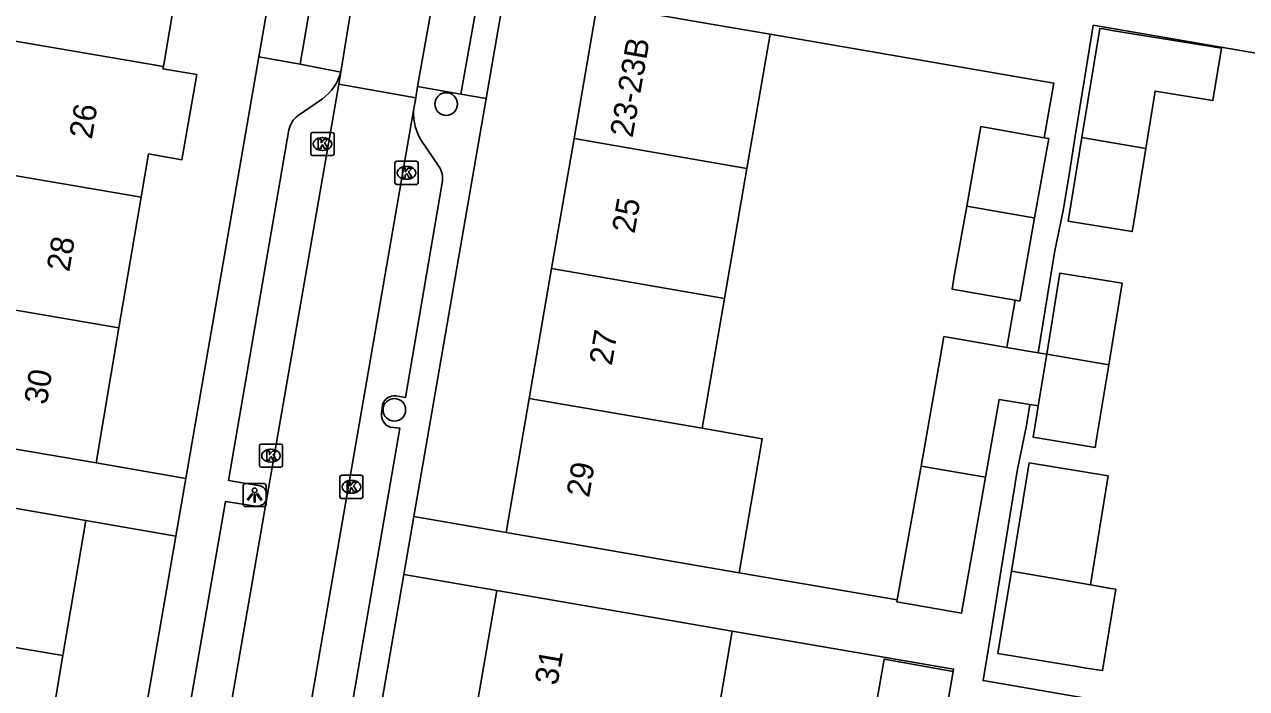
# Model space of a CAD drawing. Extents: x 159822 to 160765, y 380693 to 381634.
# Drawn here: x 160052.1 to 160104.9, y 380959.3 to 380988 of the extents above; entities that cross this region are included whole.
import ezdxf

# ---------------------------------------------------------------- set-up
doc = ezdxf.new("R2010")
doc.units = 0
for name, color, linetype in [('IMGEO_Boom', 7, 'Continuous'), ('IMGEO_Kolk', 7, 'Continuous'), ('IMGEO_Lichtpunt', 7, 'Continuous'), ('IMGEO_Pand', 7, 'Continuous'), ('IMGEO_Pand_nummerreeks', 7, 'Continuous'), ('IMGEO_Rijbaan_lokaal_open', 7, 'Continuous'), ('IMGEO_Voetpad_open', 7, 'Continuous')]:
    doc.layers.add(name, color=color, linetype=linetype)

msp = doc.modelspace()

# ---------------------------------------------------------------- linework, layer by layer
at = {"layer": 'IMGEO_Boom'}
for centre in [(160070.303, 380984.596), (160068.065, 380971.38)]:
    msp.add_circle(centre, 0.489, dxfattribs=at)
at = {"layer": 'IMGEO_Kolk'}
for p, q in [((160064.531, 380983.371), (160065.383, 380983.371)), ((160064.456, 380982.445), (160064.456, 380983.297)), ((160064.944, 380983.151), (160064.969, 380983.151)), ((160065.457, 380983.297), (160065.457, 380982.445)), ((160065.383, 380982.371), (160064.531, 380982.371)), ((160064.967, 380982.591), (160064.942, 380982.591)), ((160068.091, 380981.197), (160068.091, 380982.049)), ((160068.166, 380982.123), (160069.018, 380982.123)), ((160068.579, 380981.903), (160068.604, 380981.903)), ((160069.092, 380982.049), (160069.092, 380981.197)), ((160068.602, 380981.343), (160068.577, 380981.343)), ((160069.018, 380981.123), (160068.166, 380981.123)), ((160062.229, 380968.972), (160062.229, 380969.824)), ((160062.304, 380969.898), (160063.156, 380969.898)), ((160062.717, 380969.678), (160062.742, 380969.678)), ((160063.23, 380969.824), (160063.23, 380968.972)), ((160062.74, 380969.118), (160062.715, 380969.118)), ((160063.156, 380968.898), (160062.304, 380968.898)), ((160065.707, 380967.625), (160065.707, 380968.477)), ((160065.782, 380968.551), (160066.634, 380968.551)), ((160066.195, 380968.331), (160066.22, 380968.331)), ((160066.708, 380968.477), (160066.708, 380967.625)), ((160066.634, 380967.551), (160065.782, 380967.551)), ((160066.218, 380967.771), (160066.193, 380967.771))]:
    msp.add_line(p, q, dxfattribs=at)
for points in [[(160064.531, 380983.371), (160065.383, 380983.371)], [(160064.456, 380982.445), (160064.456, 380983.297)], [(160064.777, 380983.071), (160064.9, 380983.071), (160064.9, 380982.92), (160065.03, 380983.071), (160065.194, 380983.071), (160065.048, 380982.92), (160065.201, 380982.671), (160065.049, 380982.671), (160064.964, 380982.835), (160064.9, 380982.768), (160064.9, 380982.671), (160064.777, 380982.671), (160064.777, 380983.071)], [(160065.457, 380983.297), (160065.457, 380982.445)], [(160065.383, 380982.371), (160064.531, 380982.371)], [(160068.091, 380981.197), (160068.091, 380982.049)], [(160068.166, 380982.123), (160069.018, 380982.123)], [(160068.412, 380981.823), (160068.535, 380981.823), (160068.535, 380981.672), (160068.665, 380981.823), (160068.829, 380981.823), (160068.683, 380981.672), (160068.836, 380981.423), (160068.684, 380981.423), (160068.599, 380981.587), (160068.535, 380981.52), (160068.535, 380981.423), (160068.412, 380981.423), (160068.412, 380981.823)], [(160069.092, 380982.049), (160069.092, 380981.197)], [(160069.018, 380981.123), (160068.166, 380981.123)], [(160062.229, 380968.972), (160062.229, 380969.824)], [(160062.304, 380969.898), (160063.156, 380969.898)], [(160063.23, 380969.824), (160063.23, 380968.972)], [(160062.55, 380969.598), (160062.673, 380969.598), (160062.673, 380969.447), (160062.803, 380969.598), (160062.967, 380969.598), (160062.821, 380969.447), (160062.974, 380969.198), (160062.822, 380969.198), (160062.737, 380969.362), (160062.673, 380969.295), (160062.673, 380969.198), (160062.55, 380969.198), (160062.55, 380969.598)], [(160063.156, 380968.898), (160062.304, 380968.898)], [(160065.707, 380967.625), (160065.707, 380968.477)], [(160065.782, 380968.551), (160066.634, 380968.551)], [(160066.028, 380968.251), (160066.151, 380968.251), (160066.151, 380968.1), (160066.281, 380968.251), (160066.445, 380968.251), (160066.299, 380968.1), (160066.452, 380967.851), (160066.3, 380967.851), (160066.215, 380968.015), (160066.151, 380967.948), (160066.151, 380967.851), (160066.028, 380967.851), (160066.028, 380968.251)], [(160066.708, 380968.477), (160066.708, 380967.625)], [(160066.634, 380967.551), (160065.782, 380967.551)]]:
    msp.add_lwpolyline(points, dxfattribs=at)
for centre, start, end in [((160064.533, 380983.295), 91.552, 178.448), ((160064.533, 380983.295), 91.552, 178.448), ((160065.381, 380983.295), 1.552, 88.448), ((160065.381, 380983.295), 1.552, 88.448), ((160064.533, 380982.447), 181.552, 268.448), ((160064.533, 380982.447), 181.552, 268.448), ((160065.381, 380982.447), 271.552, 358.448), ((160065.381, 380982.447), 271.552, 358.448), ((160068.168, 380982.047), 91.552, 178.448), ((160068.168, 380982.047), 91.552, 178.448), ((160069.016, 380982.047), 1.552, 88.448), ((160069.016, 380982.047), 1.552, 88.448), ((160068.168, 380981.199), 181.552, 268.448), ((160068.168, 380981.199), 181.552, 268.448), ((160069.016, 380981.199), 271.552, 358.448), ((160069.016, 380981.199), 271.552, 358.448), ((160062.306, 380969.822), 91.552, 178.448), ((160062.306, 380969.822), 91.552, 178.448), ((160063.154, 380969.822), 1.552, 88.448), ((160063.154, 380969.822), 1.552, 88.448), ((160062.306, 380968.974), 181.552, 268.448), ((160062.306, 380968.974), 181.552, 268.448), ((160063.154, 380968.974), 271.552, 358.448), ((160063.154, 380968.974), 271.552, 358.448), ((160065.784, 380968.475), 91.552, 178.448), ((160065.784, 380968.475), 91.552, 178.448), ((160066.632, 380968.475), 1.552, 88.448), ((160066.632, 380968.475), 1.552, 88.448), ((160065.784, 380967.627), 181.552, 268.448), ((160065.784, 380967.627), 181.552, 268.448), ((160066.632, 380967.627), 271.552, 358.448), ((160066.632, 380967.627), 271.552, 358.448)]:
    msp.add_arc(centre, 0.0765, start, end, dxfattribs=at)
for centre, major_axis, ratio, start_param, end_param in [((160064.943, 380982.871), (-0.387, 0.002), 0.722429, 4.712389, 7.853982), ((160064.968, 380982.871), (-0.39, 0.002), 0.717154, 1.570796, 4.712389), ((160068.578, 380981.623), (-0.387, 0.002), 0.722429, 4.712389, 7.853982), ((160068.603, 380981.623), (-0.39, 0.002), 0.717154, 1.570796, 4.712389), ((160062.716, 380969.398), (-0.387, 0.002), 0.722429, 4.712389, 7.853982), ((160062.741, 380969.398), (-0.39, 0.002), 0.717154, 1.570796, 4.712389), ((160066.194, 380968.051), (-0.387, 0.002), 0.722429, 4.712389, 7.853982), ((160066.219, 380968.051), (-0.39, 0.002), 0.717154, 1.570796, 4.712389)]:
    msp.add_ellipse(centre, major_axis=major_axis, ratio=ratio, start_param=start_param, end_param=end_param, dxfattribs=at)
at = {"layer": 'IMGEO_Lichtpunt'}
for p, q in [((160061.524, 380968.099), (160061.524, 380967.292)), ((160061.524, 380968.099), (160061.524, 380967.292)), ((160062.426, 380968.194), (160061.618, 380968.194)), ((160062.426, 380968.194), (160061.618, 380968.194)), ((160062.52, 380967.292), (160062.52, 380968.099)), ((160062.52, 380967.292), (160062.52, 380968.099)), ((160061.618, 380967.198), (160062.426, 380967.198)), ((160061.618, 380967.198), (160062.426, 380967.198))]:
    msp.add_line(p, q, dxfattribs=at)
for points in [[(160061.898, 380967.763), (160061.937, 380967.735), (160061.749, 380967.473), (160061.711, 380967.5), (160061.898, 380967.763)], [(160062, 380967.715), (160062.047, 380967.715), (160062.047, 380967.393), (160062, 380967.393), (160062, 380967.715)], [(160062.11, 380967.735), (160062.148, 380967.762), (160062.335, 380967.5), (160062.296, 380967.472), (160062.11, 380967.735)]]:
    msp.add_lwpolyline(points, dxfattribs=at)
msp.add_circle((160062.023, 380967.897), 0.0994, dxfattribs=at)
for centre, start, end in [((160061.618, 380968.099), 90, 180), ((160061.618, 380968.099), 90, 180), ((160062.426, 380968.099), 0, 90), ((160062.426, 380968.099), 0, 90), ((160061.618, 380967.292), 180, 270), ((160061.618, 380967.292), 180, 270), ((160062.426, 380967.292), 270, 0), ((160062.426, 380967.292), 270, 360)]:
    msp.add_arc(centre, 0.0946, start, end, dxfattribs=at)
at = {"layer": 'IMGEO_Pand'}
for points in [[(160059.071, 380992.052), (160058.079, 380986.218)], [(160075.833, 380983.104), (160076.832, 380988.901)], [(160076.832, 380988.901), (160081.76, 380988.051), (160084.308, 380987.612)], [(160084.308, 380987.612), (160083.309, 380981.816)], [(160100.551, 380982.681), (160100.954, 380985.157), (160103.456, 380984.749), (160103.825, 380987.011), (160099.089, 380987.782), (160098.729, 380987.841), (160098.561, 380987.868), (160097.794, 380983.156)], [(160050.732, 380987.468), (160058.079, 380986.218)], [(160058.079, 380986.218), (160058.062, 380986.118), (160059.521, 380985.878), (160058.883, 380982.188), (160057.437, 380982.438), (160057.119, 380980.57)], [(160092.811, 380980.177), (160093.423, 380983.624), (160095.742, 380983.212), (160096.153, 380983.139)], [(160074.865, 380977.488), (160075.833, 380983.104)], [(160083.309, 380981.816), (160075.833, 380983.104)], [(160096.153, 380983.139), (160096.354, 380983.104), (160095.744, 380979.671)], [(160100.551, 380982.681), (160100.045, 380979.572), (160099.965, 380979.08), (160097.372, 380979.502), (160097.204, 380979.53), (160097.794, 380983.156)], [(160097.794, 380983.156), (160100.551, 380982.681)], [(160049.772, 380981.819), (160057.119, 380980.57)], [(160083.309, 380981.816), (160082.34, 380976.198)], [(160057.119, 380980.57), (160056.158, 380974.921)], [(160092.811, 380980.177), (160092.289, 380977.24), (160092.175, 380976.597), (160094.905, 380976.113)], [(160095.744, 380979.671), (160095.543, 380979.706), (160092.811, 380980.177)], [(160094.905, 380976.113), (160095.106, 380976.077), (160095.744, 380979.671)], [(160073.896, 380971.87), (160074.865, 380977.488)], [(160074.865, 380977.488), (160082.34, 380976.198)], [(160096.268, 380973.779), (160096.839, 380977.288), (160099.525, 380976.851), (160098.949, 380973.317)], [(160056.158, 380974.921), (160048.812, 380976.171)], [(160082.34, 380976.198), (160081.372, 380970.581)], [(160056.158, 380974.921), (160055.167, 380969.09)], [(160094.543, 380974.076), (160091.828, 380974.544), (160091.634, 380973.452), (160090.835, 380968.949)], [(160095.901, 380973.842), (160094.618, 380974.063), (160094.543, 380974.076)], [(160096.268, 380973.779), (160095.901, 380973.842)], [(160096.268, 380973.779), (160095.905, 380971.552)], [(160098.949, 380973.317), (160096.268, 380973.779)], [(160095.905, 380971.552), (160095.858, 380971.258), (160095.758, 380970.645), (160095.684, 380970.191), (160098.369, 380969.754), (160098.443, 380970.208), (160098.949, 380973.317)], [(160072.897, 380966.074), (160073.896, 380971.87)], [(160081.372, 380970.581), (160073.896, 380971.87)], [(160093.623, 380968.468), (160094.22, 380971.826), (160095.537, 380971.612)], [(160095.537, 380971.612), (160095.905, 380971.552)], [(160055.167, 380969.09), (160050.238, 380969.928), (160047.82, 380970.339)], [(160081.372, 380970.581), (160083.972, 380970.132), (160082.974, 380964.337)], [(160090.835, 380968.949), (160089.808, 380963.16)], [(160093.623, 380968.468), (160090.835, 380968.949)], [(160094.742, 380964.401), (160095.448, 380968.743), (160095.504, 380969.083), (160098.923, 380968.526), (160098.634, 380966.751), (160098.156, 380963.813)], [(160044.17, 380968.403), (160047.372, 380967.856), (160049.799, 380967.441), (160054.727, 380966.599)], [(160089.808, 380963.16), (160089.793, 380963.078), (160092.578, 380962.584), (160092.595, 380962.68), (160093.099, 380965.518), (160093.623, 380968.468)], [(160054.727, 380966.599), (160053.738, 380960.761)], [(160082.974, 380964.337), (160080.373, 380964.785), (160077.825, 380965.224), (160072.897, 380966.074)], [(160098.156, 380963.813), (160099.035, 380963.661), (160099.252, 380963.624), (160098.679, 380960.106), (160098.461, 380960.141), (160097.888, 380960.234), (160097.593, 380960.283), (160097.146, 380960.355), (160094.162, 380960.841), (160094.742, 380964.401)], [(160098.156, 380963.813), (160097.348, 380963.952), (160094.742, 380964.401)], [(160071.49, 380957.744), (160072.495, 380963.574)], [(160072.495, 380963.574), (160077.423, 380962.724), (160079.936, 380962.291), (160082.677, 380961.819)], [(160046.366, 380962.002), (160053.738, 380960.761)], [(160082.677, 380961.819), (160081.672, 380955.988), (160078.931, 380956.46)], [(160053.738, 380960.761), (160052.777, 380955.092)], [(160092.226, 380960.074), (160089.242, 380960.604), (160089.021, 380959.362), (160088.221, 380954.858)], [(160091.207, 380954.343), (160092.005, 380958.832), (160092.226, 380960.074)]]:
    msp.add_lwpolyline(points, dxfattribs=at)
at = {"layer": 'IMGEO_Rijbaan_lokaal_open'}
for points in [[(160066.593, 380991.159), (160065.745, 380985.967)], [(160069.072, 380985.355), (160069.986, 380990.517)], [(160065.66, 380985.453), (160065.745, 380985.967)], [(160062.567, 380967.654), (160065.66, 380985.453)], [(160065.66, 380985.453), (160068.992, 380984.866)], [(160069.072, 380985.355), (160068.992, 380984.866)], [(160068.992, 380984.866), (160068.899, 380984.311)], [(160068.899, 380984.311), (160060.461, 380935.599)], [(160062.536, 380967.482), (160062.567, 380967.654)], [(160058.286, 380942.942), (160062.536, 380967.482)]]:
    msp.add_lwpolyline(points, dxfattribs=at)
at = {"layer": 'IMGEO_Voetpad_open'}
for points in [[(160063.025, 380991.38), (160062.205, 380986.636)], [(160063.991, 380986.313), (160064.876, 380991.461), (160066.593, 380991.159)], [(160069.986, 380990.517), (160071.858, 380990.211), (160070.944, 380985.03)], [(160072.035, 380984.841), (160072.855, 380989.586)], [(160096.153, 380983.139), (160096.341, 380984.195), (160096.573, 380985.499), (160084.308, 380987.612)], [(160109.089, 380986.143), (160098.284, 380988.003), (160098.209, 380987.544), (160097.503, 380983.206), (160097.248, 380981.638), (160096.992, 380980.069), (160096.607, 380978.179), (160095.901, 380973.842)], [(160059.054, 380968.418), (160062.205, 380986.636)], [(160062.205, 380986.636), (160063.991, 380986.313)], [(160065.745, 380985.967), (160063.991, 380986.313)], [(160070.944, 380985.03), (160069.072, 380985.355)], [(160070.944, 380985.03), (160072.035, 380984.841)], [(160063.9, 380984.094), (160064.954, 380984.827)], [(160072.035, 380984.841), (160068.91, 380966.763)], [(160062.179, 380968.103), (160060.895, 380968.321), (160063.507, 380983.479)], [(160069.244, 380983.003), (160069.974, 380981.925)], [(160070.128, 380981.191), (160068.55, 380971.919), (160068.134, 380971.985)], [(160094.543, 380974.076), (160094.905, 380976.113)], [(160067.554, 380971.585), (160067.508, 380971.225)], [(160095.537, 380971.612), (160095.39, 380970.705), (160095.005, 380968.815), (160094.299, 380964.477), (160093.789, 380961.34), (160093.519, 380959.678), (160108.129, 380957.163)], [(160067.885, 380970.626), (160068.298, 380970.587), (160064.413, 380948.05), (160063.996, 380948.116)], [(160059.054, 380968.418), (160055.167, 380969.09)], [(160058.623, 380965.925), (160059.054, 380968.418)], [(160057.951, 380943.391), (160056.615, 380943.612), (160060.758, 380967.414), (160062.06, 380967.211)], [(160054.727, 380966.599), (160058.623, 380965.925)], [(160068.91, 380966.763), (160068.479, 380964.268)], [(160072.897, 380966.074), (160068.91, 380966.763)], [(160054.645, 380942.926), (160058.623, 380965.925)], [(160068.479, 380964.268), (160064.504, 380941.274)], [(160068.479, 380964.268), (160072.495, 380963.574)], [(160082.974, 380964.337), (160089.808, 380963.16)], [(160082.677, 380961.819), (160092.243, 380960.17), (160092.226, 380960.074)]]:
    msp.add_lwpolyline(points, dxfattribs=at)
for centre, radius, start, end in [((160063.755, 380986.504), 2.061, 305.5763, 344.9132), ((160064.456, 380983.306), 0.964, 125.1853, 169.6555), ((160071.045, 380984.178), 2.15, 176.4412, 213.1106), ((160069.292, 380981.399), 0.861, 346.043, 37.6557), ((160068.062, 380971.469), 0.521, 82.004, 167.1806), ((160068.074, 380971.163), 0.569, 173.7579, 250.6133), ((160062.152, 380967.688), 0.416, 355.3346, 86.3288), ((160062.117, 380967.664), 0.456, 262.7607, 336.5475)]:
    msp.add_arc(centre, radius, start, end, dxfattribs=at)

# ---------------------------------------------------------------- texts
at = {"layer": 'IMGEO_Pand_nummerreeks'}
for s, rotation, p in [('23-23B', 80.025, (160078.362, 380983.114)), ('26', 80.3508, (160054.984, 380983.048)), ('25', 80.2193, (160078.448, 380978.97)), ('28', 80.3508, (160054.009, 380977.311)), ('27', 80.2193, (160077.464, 380973.263)), ('30', 80.3508, (160053.033, 380971.57)), ('29', 80.2193, (160076.481, 380967.557)), ('31', 80.2196, (160075.11, 380959.44))]:
    msp.add_text(s, height=1, rotation=rotation, dxfattribs=at).set_placement(p)

doc.saveas('drawing.dxf')
